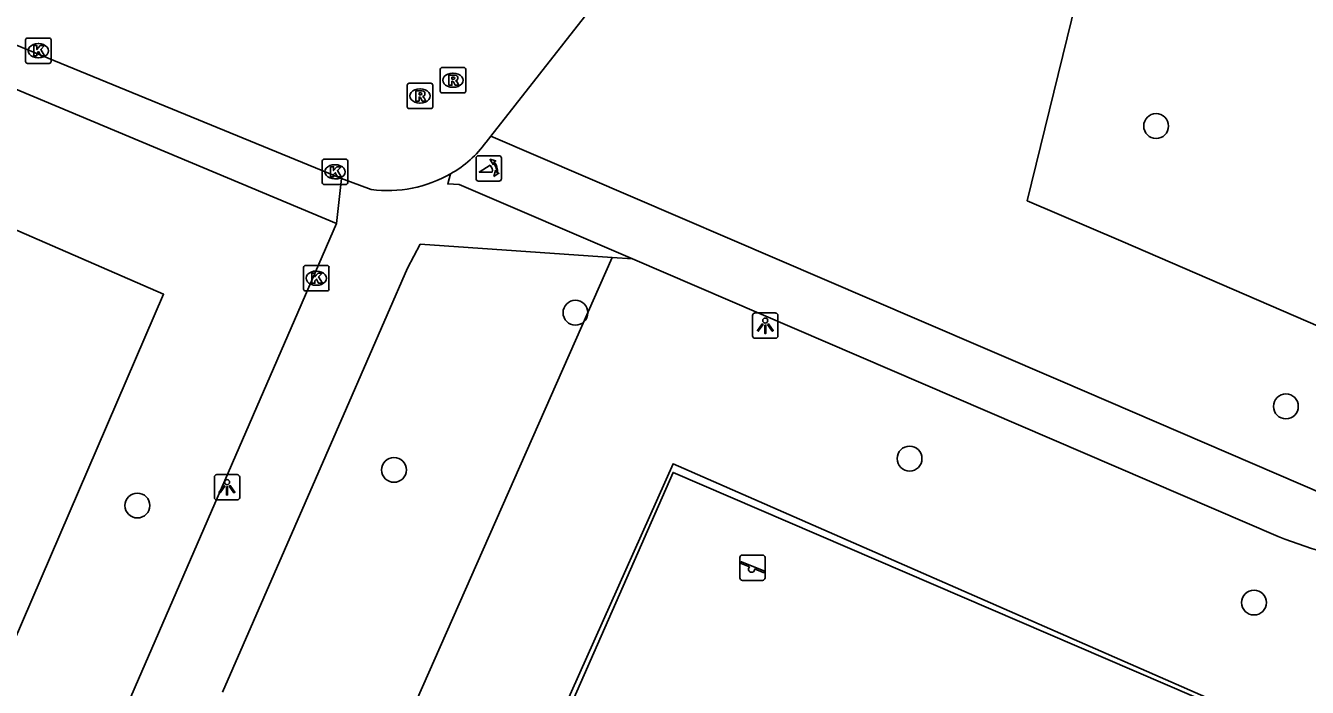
# Model space of a CAD drawing. Extents: x 162812 to 163818, y 381639 to 382470.
# Drawn here: x 163592.9 to 163643.3, y 381973.1 to 381999.1 of the extents above; entities that cross this region are included whole.
import ezdxf

# ---------------------------------------------------------------- set-up
doc = ezdxf.new("R2010")
doc.units = 0
for name, color, linetype in [('IMGEO_Boom', 7, 'Continuous'), ('IMGEO_Groenvoorziening', 7, 'Continuous'), ('IMGEO_Hek', 7, 'Continuous'), ('IMGEO_Kolk', 7, 'Continuous'), ('IMGEO_Lichtpunt', 7, 'Continuous'), ('IMGEO_Poller', 7, 'Continuous'), ('IMGEO_Rijbaan_lokaal_open', 7, 'Continuous'), ('IMGEO_Rioolput', 7, 'Continuous'), ('IMGEO_Speelvoorziening', 7, 'Continuous'), ('IMGEO_Voetpad_gesloten', 7, 'Continuous'), ('IMGEO_Voetpad_open', 7, 'Continuous')]:
    doc.layers.add(name, color=color, linetype=linetype)

msp = doc.modelspace()

# ---------------------------------------------------------------- linework, layer by layer
at = {"layer": 'IMGEO_Boom'}
for centre in [(163637.355, 381995.186), (163614.505, 381987.837), (163642.461, 381984.149), (163627.652, 381982.095), (163607.363, 381981.65), (163597.266, 381980.247), (163641.206, 381976.426)]:
    msp.add_circle(centre, 0.489, dxfattribs=at)
at = {"layer": 'IMGEO_Groenvoorziening'}
for points in [[(163646.249, 381986.222), (163635.961, 381990.663), (163632.281, 381992.245), (163635.601, 382005.793)], [(163574.726, 381999.168), (163574.605, 381998.877), (163598.299, 381988.562), (163579.386, 381944.696)], [(163615.949, 381990.012), (163606.539, 381968.709)]]:
    msp.add_lwpolyline(points, dxfattribs=at)
at = {"layer": 'IMGEO_Hek'}
msp.add_lwpolyline([(163642.28, 381971.403), (163618.344, 381981.891), (163611.551, 381966.659)], dxfattribs=at)
at = {"layer": 'IMGEO_Kolk'}
for p, q in [((163592.868, 381997.726), (163592.868, 381998.578)), ((163592.943, 381998.652), (163593.795, 381998.652)), ((163593.356, 381998.432), (163593.381, 381998.432)), ((163593.869, 381998.578), (163593.869, 381997.726)), ((163593.379, 381997.872), (163593.354, 381997.872)), ((163593.795, 381997.652), (163592.943, 381997.652)), ((163604.543, 381992.959), (163604.543, 381993.811)), ((163604.618, 381993.885), (163605.47, 381993.885)), ((163605.544, 381993.811), (163605.544, 381992.959)), ((163605.031, 381993.665), (163605.056, 381993.665)), ((163605.47, 381992.885), (163604.618, 381992.885)), ((163605.054, 381993.105), (163605.029, 381993.105)), ((163603.805, 381988.771), (163603.805, 381989.623)), ((163603.88, 381989.697), (163604.732, 381989.697)), ((163604.293, 381989.477), (163604.318, 381989.477)), ((163604.806, 381989.623), (163604.806, 381988.771)), ((163604.316, 381988.917), (163604.291, 381988.917)), ((163604.732, 381988.697), (163603.88, 381988.697))]:
    msp.add_line(p, q, dxfattribs=at)
for points in [[(163592.868, 381997.726), (163592.868, 381998.578)], [(163592.943, 381998.652), (163593.795, 381998.652)], [(163593.189, 381998.352), (163593.312, 381998.352), (163593.312, 381998.201), (163593.442, 381998.352), (163593.606, 381998.352), (163593.46, 381998.201), (163593.613, 381997.952), (163593.461, 381997.952), (163593.376, 381998.116), (163593.312, 381998.049), (163593.312, 381997.952), (163593.189, 381997.952), (163593.189, 381998.352)], [(163593.869, 381998.578), (163593.869, 381997.726)], [(163593.795, 381997.652), (163592.943, 381997.652)], [(163604.543, 381992.959), (163604.543, 381993.811)], [(163604.618, 381993.885), (163605.47, 381993.885)], [(163605.544, 381993.811), (163605.544, 381992.959)], [(163604.864, 381993.585), (163604.987, 381993.585), (163604.987, 381993.434), (163605.117, 381993.585), (163605.281, 381993.585), (163605.135, 381993.434), (163605.288, 381993.185), (163605.136, 381993.185), (163605.051, 381993.349), (163604.987, 381993.282), (163604.987, 381993.185), (163604.864, 381993.185), (163604.864, 381993.585)], [(163605.47, 381992.885), (163604.618, 381992.885)], [(163603.805, 381988.771), (163603.805, 381989.623)], [(163603.88, 381989.697), (163604.732, 381989.697)], [(163604.126, 381989.397), (163604.249, 381989.397), (163604.249, 381989.246), (163604.379, 381989.397), (163604.543, 381989.397), (163604.397, 381989.246), (163604.55, 381988.997), (163604.398, 381988.997), (163604.313, 381989.161), (163604.249, 381989.094), (163604.249, 381988.997), (163604.126, 381988.997), (163604.126, 381989.397)], [(163604.806, 381989.623), (163604.806, 381988.771)], [(163604.732, 381988.697), (163603.88, 381988.697)]]:
    msp.add_lwpolyline(points, dxfattribs=at)
for centre, start, end in [((163592.945, 381998.576), 91.552, 178.448), ((163592.945, 381998.576), 91.552, 178.448), ((163593.793, 381998.576), 1.552, 88.448), ((163593.793, 381998.576), 1.552, 88.448), ((163592.945, 381997.728), 181.552, 268.448), ((163592.945, 381997.728), 181.552, 268.448), ((163593.793, 381997.728), 271.552, 358.448), ((163593.793, 381997.728), 271.552, 358.448), ((163604.62, 381993.809), 91.552, 178.448), ((163604.62, 381993.809), 91.552, 178.448), ((163605.468, 381993.809), 1.552, 88.448), ((163605.468, 381993.809), 1.552, 88.448), ((163604.62, 381992.961), 181.552, 268.448), ((163604.62, 381992.961), 181.552, 268.448), ((163605.468, 381992.961), 271.552, 358.448), ((163605.468, 381992.961), 271.552, 358.448), ((163603.882, 381989.621), 91.552, 178.448), ((163603.882, 381989.621), 91.552, 178.448), ((163604.73, 381989.621), 1.552, 88.448), ((163604.73, 381989.621), 1.552, 88.448), ((163603.882, 381988.773), 181.552, 268.448), ((163603.882, 381988.773), 181.552, 268.448), ((163604.73, 381988.773), 271.552, 358.448), ((163604.73, 381988.773), 271.552, 358.448)]:
    msp.add_arc(centre, 0.0765, start, end, dxfattribs=at)
for centre, major_axis, ratio, start_param, end_param in [((163593.355, 381998.152), (-0.387, 0.002), 0.722429, 4.712389, 7.853982), ((163593.38, 381998.152), (-0.39, 0.002), 0.717154, 1.570796, 4.712389), ((163605.03, 381993.385), (-0.387, 0.002), 0.722429, 4.712389, 7.853982), ((163605.055, 381993.385), (-0.39, 0.002), 0.717154, 1.570796, 4.712389), ((163604.292, 381989.197), (-0.387, 0.002), 0.722429, 4.712389, 7.853982), ((163604.317, 381989.197), (-0.39, 0.002), 0.717154, 1.570796, 4.712389)]:
    msp.add_ellipse(centre, major_axis=major_axis, ratio=ratio, start_param=start_param, end_param=end_param, dxfattribs=at)
at = {"layer": 'IMGEO_Lichtpunt'}
for p, q in [((163621.475, 381987.732), (163621.475, 381986.925)), ((163621.475, 381987.732), (163621.475, 381986.925)), ((163622.377, 381987.827), (163621.569, 381987.827)), ((163622.377, 381987.827), (163621.569, 381987.827)), ((163622.471, 381986.925), (163622.471, 381987.732)), ((163622.471, 381986.925), (163622.471, 381987.732)), ((163621.569, 381986.831), (163622.377, 381986.831)), ((163621.569, 381986.831), (163622.377, 381986.831)), ((163600.295, 381981.368), (163600.295, 381980.561)), ((163600.295, 381981.368), (163600.295, 381980.561)), ((163601.197, 381981.463), (163600.389, 381981.463)), ((163601.197, 381981.463), (163600.389, 381981.463)), ((163601.291, 381980.561), (163601.291, 381981.368)), ((163601.291, 381980.561), (163601.291, 381981.368)), ((163600.389, 381980.467), (163601.197, 381980.467)), ((163600.389, 381980.467), (163601.197, 381980.467))]:
    msp.add_line(p, q, dxfattribs=at)
for points in [[(163621.849, 381987.396), (163621.888, 381987.368), (163621.7, 381987.106), (163621.662, 381987.133), (163621.849, 381987.396)], [(163621.951, 381987.348), (163621.998, 381987.348), (163621.998, 381987.026), (163621.951, 381987.026), (163621.951, 381987.348)], [(163622.061, 381987.368), (163622.099, 381987.395), (163622.286, 381987.133), (163622.247, 381987.105), (163622.061, 381987.368)], [(163600.669, 381981.032), (163600.708, 381981.004), (163600.52, 381980.742), (163600.482, 381980.769), (163600.669, 381981.032)], [(163600.771, 381980.984), (163600.818, 381980.984), (163600.818, 381980.662), (163600.771, 381980.662), (163600.771, 381980.984)], [(163600.881, 381981.004), (163600.919, 381981.031), (163601.106, 381980.769), (163601.067, 381980.741), (163600.881, 381981.004)]]:
    msp.add_lwpolyline(points, dxfattribs=at)
for centre in [(163621.974, 381987.53), (163600.794, 381981.166)]:
    msp.add_circle(centre, 0.0994, dxfattribs=at)
for centre, start, end in [((163621.569, 381987.732), 90, 180), ((163621.569, 381987.732), 90, 180), ((163622.377, 381987.732), 0, 90), ((163622.377, 381987.732), 0, 90), ((163621.569, 381986.925), 180, 270), ((163621.569, 381986.925), 180, 270), ((163622.377, 381986.925), 270, 0), ((163622.377, 381986.925), 270, 360), ((163600.389, 381981.368), 90, 180), ((163600.389, 381981.368), 90, 180), ((163601.197, 381981.368), 0, 90), ((163601.197, 381981.368), 0, 90), ((163600.389, 381980.561), 180, 270), ((163600.389, 381980.561), 180, 270), ((163601.197, 381980.561), 270, 0), ((163601.197, 381980.561), 270, 360)]:
    msp.add_arc(centre, 0.0946, start, end, dxfattribs=at)
at = {"layer": 'IMGEO_Poller'}
for p, q in [((163610.596, 381993.922), (163610.596, 381993.115)), ((163610.596, 381993.922), (163610.596, 381993.115)), ((163611.498, 381994.017), (163610.69, 381994.017)), ((163611.498, 381994.017), (163610.69, 381994.017)), ((163611.592, 381993.115), (163611.592, 381993.922)), ((163611.592, 381993.115), (163611.592, 381993.922)), ((163610.69, 381993.02), (163611.498, 381993.02)), ((163610.69, 381993.02), (163611.498, 381993.02))]:
    msp.add_line(p, q, dxfattribs=at)
for points in [[(163611.275, 381993.746), (163611.263, 381993.673), (163611.138, 381993.878)], [(163611.138, 381993.878), (163611.369, 381993.812), (163611.298, 381993.78)], [(163611.231, 381993.373), (163610.718, 381993.373), (163611.148, 381993.648)], [(163611.291, 381993.201), (163611.357, 381993.432), (163611.387, 381993.364)], [(163611.423, 381993.337), (163611.495, 381993.326), (163611.291, 381993.201)]]:
    msp.add_lwpolyline(points, dxfattribs=at)
for centre, radius, start, end in [((163610.69, 381993.922), 0.0946, 90, 180), ((163610.69, 381993.922), 0.0946, 90, 180), ((163610.917, 381993.433), 0.516, 349.3569, 42.2912), ((163611.498, 381993.922), 0.0946, 0, 90), ((163611.498, 381993.922), 0.0946, 0, 90), ((163610.903, 381993.423), 0.332, 351.3247, 42.4854), ((163610.917, 381993.433), 0.476, 351.7527, 41.1691), ((163610.69, 381993.115), 0.0946, 180, 270), ((163610.69, 381993.115), 0.0946, 180, 270), ((163611.498, 381993.115), 0.0946, 270, 0), ((163611.498, 381993.115), 0.0946, 270, 0)]:
    msp.add_arc(centre, radius, start, end, dxfattribs=at)
at = {"layer": 'IMGEO_Rijbaan_lokaal_open'}
for points in [[(163611.174, 381994.789), (163615.009, 381999.672), (163615.267, 382000), (163623.164, 382010.056)], [(163577.167, 382004.538), (163578.832, 382003.967), (163590.901, 381999.029), (163605.297, 381993.119)], [(163610.988, 381994.552), (163611.174, 381994.789)], [(163605.297, 381993.119), (163606.466, 381992.684)]]:
    msp.add_lwpolyline(points, dxfattribs=at)
for centre, radius, start, end in [((163607.443, 381997.131), 4.384, 299.3222, 323.9602), ((163607.102, 381997.627), 4.983, 262.6711, 299.9558)]:
    msp.add_arc(centre, radius, start, end, dxfattribs=at)
at = {"layer": 'IMGEO_Rioolput'}
for p, q in [((163609.183, 381996.566), (163609.183, 381997.418)), ((163609.258, 381997.492), (163610.11, 381997.492)), ((163610.184, 381997.418), (163610.184, 381996.566)), ((163607.887, 381995.947), (163607.887, 381996.799)), ((163607.962, 381996.873), (163608.814, 381996.873)), ((163608.888, 381996.799), (163608.888, 381995.947)), ((163609.671, 381997.272), (163609.696, 381997.272)), ((163608.375, 381996.653), (163608.4, 381996.653)), ((163610.11, 381996.492), (163609.258, 381996.492)), ((163609.694, 381996.712), (163609.669, 381996.712)), ((163608.814, 381995.873), (163607.962, 381995.873)), ((163608.398, 381996.093), (163608.373, 381996.093))]:
    msp.add_line(p, q, dxfattribs=at)
for points in [[(163609.183, 381996.566), (163609.183, 381997.418)], [(163609.258, 381997.492), (163610.11, 381997.492)], [(163610.184, 381997.418), (163610.184, 381996.566)], [(163607.887, 381995.947), (163607.887, 381996.799)], [(163607.962, 381996.873), (163608.814, 381996.873)], [(163608.888, 381996.799), (163608.888, 381995.947)], [(163609.772, 381997.19), (163609.52, 381997.192), (163609.52, 381996.792)], [(163609.52, 381996.792), (163609.644, 381996.792), (163609.644, 381996.954), (163609.655, 381996.954)], [(163609.698, 381997.111), (163609.644, 381997.111), (163609.644, 381997.03)], [(163609.644, 381997.03), (163609.696, 381997.03)], [(163609.702, 381996.925), (163609.773, 381996.792), (163609.913, 381996.792), (163609.848, 381996.918)], [(163608.476, 381996.571), (163608.224, 381996.573), (163608.224, 381996.173)], [(163608.224, 381996.173), (163608.348, 381996.173), (163608.348, 381996.335), (163608.359, 381996.335)], [(163608.402, 381996.492), (163608.348, 381996.492), (163608.348, 381996.411)], [(163608.348, 381996.411), (163608.4, 381996.411)], [(163608.406, 381996.306), (163608.477, 381996.173), (163608.617, 381996.173), (163608.552, 381996.299)], [(163610.11, 381996.492), (163609.258, 381996.492)], [(163608.814, 381995.873), (163607.962, 381995.873)]]:
    msp.add_lwpolyline(points, dxfattribs=at)
for centre, radius, start, end in [((163609.26, 381997.416), 0.0765, 91.552, 178.448), ((163609.26, 381997.416), 0.0765, 91.552, 178.448), ((163610.108, 381997.416), 0.0765, 1.552, 88.448), ((163610.108, 381997.416), 0.0765, 1.552, 88.448), ((163607.964, 381996.797), 0.0765, 91.552, 178.448), ((163607.964, 381996.797), 0.0765, 91.552, 178.448), ((163608.812, 381996.797), 0.0765, 1.552, 88.448), ((163608.812, 381996.797), 0.0765, 1.552, 88.448), ((163609.654, 381996.901), 0.0533, 26.0293, 88.6989), ((163609.68, 381997.219), 0.19, 274.7715, 282.9687), ((163609.704, 381997.015), 0.0964, 77.0061, 93.1865), ((163609.718, 381997.072), 0.0378, 276.6634, 79.6772), ((163609.771, 381997.08), 0.109, 350.3612, 89.416), ((163609.769, 381997.08), 0.112, 277.5842, 350.9817), ((163609.753, 381996.865), 0.108, 29.5134, 73.7905), ((163608.358, 381996.282), 0.0533, 26.0293, 88.6989), ((163608.384, 381996.6), 0.19, 274.7715, 282.9687), ((163608.408, 381996.396), 0.0964, 77.0061, 93.1865), ((163608.422, 381996.453), 0.0378, 276.6634, 79.6772), ((163608.475, 381996.461), 0.109, 350.3612, 89.416), ((163608.473, 381996.461), 0.112, 277.5842, 350.9817), ((163608.457, 381996.246), 0.108, 29.5134, 73.7905), ((163609.26, 381996.568), 0.0765, 181.552, 268.448), ((163609.26, 381996.568), 0.0765, 181.552, 268.448), ((163610.108, 381996.568), 0.0765, 271.552, 358.448), ((163610.108, 381996.568), 0.0765, 271.552, 358.448), ((163607.964, 381995.949), 0.0765, 181.552, 268.448), ((163607.964, 381995.949), 0.0765, 181.552, 268.448), ((163608.812, 381995.949), 0.0765, 271.552, 358.448), ((163608.812, 381995.949), 0.0765, 271.552, 358.448)]:
    msp.add_arc(centre, radius, start, end, dxfattribs=at)
for centre, major_axis, ratio, start_param, end_param in [((163609.67, 381996.992), (-0.387, 0.002), 0.722429, 4.712389, 7.853982), ((163609.695, 381996.992), (-0.39, 0.002), 0.717154, 1.570796, 4.712389), ((163608.374, 381996.373), (-0.387, 0.002), 0.722429, 4.712389, 7.853982), ((163608.399, 381996.373), (-0.39, 0.002), 0.717154, 1.570796, 4.712389)]:
    msp.add_ellipse(centre, major_axis=major_axis, ratio=ratio, start_param=start_param, end_param=end_param, dxfattribs=at)
at = {"layer": 'IMGEO_Speelvoorziening'}
for p, q in [((163620.975, 381977.399), (163620.975, 381978.199)), ((163620.975, 381978.199), (163620.975, 381977.399)), ((163621.075, 381978.299), (163621.865, 381978.299)), ((163621.865, 381978.299), (163621.075, 381978.299)), ((163621.965, 381978.199), (163621.965, 381977.399)), ((163621.965, 381977.399), (163621.965, 381978.199)), ((163621.358, 381977.827), (163621.019, 381977.964)), ((163621.044, 381978.024), (163621.92, 381977.671)), ((163621.896, 381977.611), (163621.556, 381977.748)), ((163621.865, 381977.299), (163621.075, 381977.299)), ((163621.075, 381977.299), (163621.865, 381977.299))]:
    msp.add_line(p, q, dxfattribs=at)
for centre, radius, start, end in [((163621.075, 381978.199), 0.1, 90, 180), ((163621.075, 381978.199), 0.1, 90, 180), ((163621.865, 381978.199), 0.1, 0, 90), ((163621.865, 381978.199), 0.1, 360, 90), ((163621.032, 381977.994), 0.0327, 68.078, 248.078), ((163621.437, 381977.737), 0.12, 130.9928, 5.1632), ((163621.908, 381977.641), 0.0327, 248.078, 68.078), ((163621.075, 381977.399), 0.1, 180, 270), ((163621.075, 381977.399), 0.1, 180, 270), ((163621.865, 381977.399), 0.1, 270, 0), ((163621.865, 381977.399), 0.1, 270, 0)]:
    msp.add_arc(centre, radius, start, end, dxfattribs=at)
at = {"layer": 'IMGEO_Voetpad_gesloten'}
for points in [[(163611.174, 381994.789), (163628.032, 381987.54), (163633.59, 381985.15), (163643.98, 381980.682)], [(163616.748, 381989.957), (163609.934, 381992.888), (163609.476, 381992.911), (163609.59, 381993.309)], [(163642.151, 381979.031), (163616.748, 381989.957)], [(163642.221, 381971.267), (163618.346, 381981.55), (163611.723, 381966.477)]]:
    msp.add_lwpolyline(points, dxfattribs=at)
msp.add_arc((163647.709, 381992.516), 14.585, 247.5998, 282.766, dxfattribs=at)
at = {"layer": 'IMGEO_Voetpad_open'}
for points in [[(163576.451, 382003.307), (163584.456, 382000), (163605.105, 381991.356)], [(163605.297, 381993.119), (163605.105, 381991.356)], [(163605.105, 381991.356), (163584.674, 381944.357)], [(163600.612, 381972.901), (163605.493, 381984.079), (163607.9, 381989.591), (163608.396, 381990.532), (163615.949, 381990.012)], [(163615.949, 381990.012), (163616.748, 381989.957)]]:
    msp.add_lwpolyline(points, dxfattribs=at)

doc.saveas('drawing.dxf')
